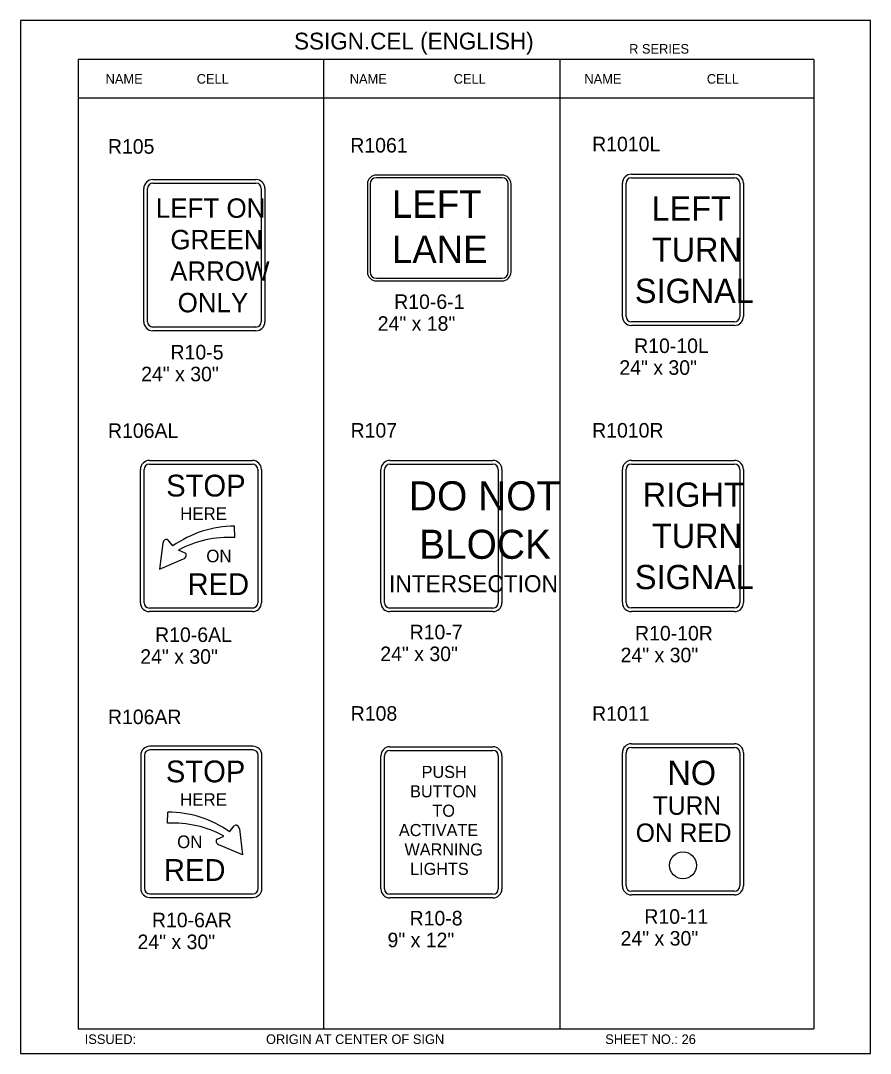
# Model space of a CAD drawing. Extents: x -5299 to 22597, y -19549 to -1808.
# Drawn here: x -4475 to -3774, y -7309 to -6456 of the extents above; entities that cross this region are included whole.
import ezdxf

# ---------------------------------------------------------------- set-up
doc = ezdxf.new("R2010")
doc.units = 0
for name, color, linetype in [('Level 1', 7, 'Continuous'), ('Level 2', 7, 'Continuous'), ('Level 3', 7, 'Continuous'), ('Level 63', 7, 'Continuous')]:
    doc.layers.add(name, color=color, linetype=linetype)

msp = doc.modelspace()

# ---------------------------------------------------------------- linework, layer by layer
at = {"layer": 'Level 1'}
for p, q in [((-3820.56, -6488.59), (-4427.57, -6488.59)), ((-4427.57, -6488.59), (-4427.57, -7288.59)), ((-4225.23, -6488.59), (-4225.23, -7288.59)), ((-4030.11, -6488.59), (-4030.11, -7288.59)), ((-3820.56, -6488.59), (-3820.56, -7288.59)), ((-3820.56, -6520.26), (-4427.57, -6520.26)), ((-3971.2, -6586.15), (-3886.09, -6586.15)), ((-4370.47, -6704.92), (-4370.47, -6594.94)), ((-4366.07, -6590.54), (-4280.96, -6590.54)), ((-4276.56, -6594.94), (-4276.56, -6704.92)), ((-3975.6, -6700.53), (-3975.6, -6590.55)), ((-3881.69, -6590.55), (-3881.69, -6700.53)), ((-4129.73, -6627.53), (-4129.73, -6627.53)), ((-3928.64, -6645.54), (-3928.64, -6645.54)), ((-4323.51, -6649.93), (-4323.51, -6649.93)), ((-3886.09, -6704.93), (-3971.2, -6704.93)), ((-4280.96, -6709.32), (-4366.07, -6709.32)), ((-4373.29, -6936.81), (-4373.29, -6826.83)), ((-4368.89, -6822.43), (-4283.78, -6822.43)), ((-4279.38, -6826.83), (-4279.38, -6936.81)), ((-4174.9, -6936.81), (-4174.9, -6826.83)), ((-4170.5, -6822.43), (-4085.39, -6822.43)), ((-4080.99, -6826.83), (-4080.99, -6936.81)), ((-3975.6, -6936.79), (-3975.6, -6826.8)), ((-3971.2, -6822.4), (-3886.09, -6822.4)), ((-3881.69, -6826.8), (-3881.69, -6936.79)), ((-4298.38, -6882.98), (-4298.62, -6873.71)), ((-4349.51, -6889.95), (-4353.46, -6885.18)), ((-4326.33, -6881.82), (-4326.33, -6881.82)), ((-4127.95, -6881.82), (-4127.95, -6881.82)), ((-3928.64, -6881.79), (-3928.64, -6881.79)), ((-4357.76, -6887.67), (-4360.43, -6909.09)), ((-4339.45, -6895.95), (-4344.99, -6893.51)), ((-4360.43, -6909.09), (-4340.64, -6900.72)), ((-4283.78, -6941.21), (-4368.89, -6941.21)), ((-4085.39, -6941.21), (-4170.5, -6941.21)), ((-3886.09, -6941.19), (-3971.2, -6941.19)), ((-3971.2, -7056.21), (-3886.09, -7056.21)), ((-4372.97, -7062.75), (-4372.97, -7172.73)), ((-4283.46, -7058.35), (-4368.57, -7058.35)), ((-4279.06, -7172.73), (-4279.06, -7062.75)), ((-4174.9, -7173.09), (-4174.9, -7063.11)), ((-4170.5, -7058.71), (-4085.39, -7058.71)), ((-4080.99, -7063.11), (-4080.99, -7173.09)), ((-3975.6, -7170.59), (-3975.6, -7060.61)), ((-3881.69, -7060.61), (-3881.69, -7170.59)), ((-4353.97, -7118.89), (-4353.73, -7109.63)), ((-3928.64, -7115.6), (-3928.64, -7115.6)), ((-4326.01, -7117.74), (-4326.01, -7117.74)), ((-4302.83, -7125.87), (-4298.89, -7121.09)), ((-4294.58, -7123.58), (-4291.92, -7145.01)), ((-4127.95, -7118.1), (-4127.95, -7118.1)), ((-4312.89, -7131.87), (-4307.36, -7129.43)), ((-4291.92, -7145.01), (-4311.7, -7136.64)), ((-3886.09, -7174.99), (-3971.2, -7174.99)), ((-4368.57, -7177.13), (-4283.46, -7177.13)), ((-4085.39, -7177.49), (-4170.5, -7177.49)), ((-4427.57, -7288.59), (-3820.56, -7288.59))]:
    msp.add_line(p, q, dxfattribs=at)
msp.add_circle((-3928.64, -7153.61), 11.18, dxfattribs=at)
for centre, radius, start, end in [((-3971.2, -6590.55), 4.4, 90, 180), ((-3886.09, -6590.55), 4.4, 0, 90), ((-4366.07, -6594.94), 4.4, 90, 180), ((-4280.96, -6594.94), 4.4, 0, 90), ((-4366.07, -6704.92), 4.4, 180, 270), ((-4280.96, -6704.92), 4.4, 270, 0), ((-3971.2, -6700.53), 4.4, 180, 270), ((-3886.09, -6700.53), 4.4, 270, 0), ((-4368.89, -6826.83), 4.4, 90, 180), ((-4283.78, -6826.83), 4.4, 0, 90), ((-4170.5, -6826.83), 4.4, 90, 180), ((-4085.39, -6826.83), 4.4, 0, 90), ((-3971.2, -6826.8), 4.4, 90, 180), ((-3886.09, -6826.8), 4.4, 0, 90), ((-4298.66, -6961.4), 87.69, 89.9691, 125.44029), ((-4302.94, -6971.18), 88.32, 87.03541, 118.42795), ((-4368.89, -6936.81), 4.4, 180, 270), ((-4283.78, -6936.81), 4.4, 270, 0), ((-4170.5, -6936.81), 4.4, 180, 270), ((-4085.39, -6936.81), 4.4, 270, 0), ((-3971.2, -6936.79), 4.4, 180, 270), ((-3886.09, -6936.79), 4.4, 270, 0), ((-3971.2, -7060.61), 4.4, 90, 180), ((-3886.09, -7060.61), 4.4, 0, 90), ((-4368.57, -7062.75), 4.4, 90, 180), ((-4283.46, -7062.75), 4.4, 0, 90), ((-4170.5, -7063.11), 4.4, 90, 180), ((-4085.39, -7063.11), 4.4, 0, 90), ((-4353.68, -7197.32), 87.69, 54.55971, 90.0309), ((-4349.4, -7207.09), 88.32, 61.57205, 92.96459), ((-4368.57, -7172.73), 4.4, 180, 270), ((-4283.46, -7172.73), 4.4, 270, 0), ((-4170.5, -7173.09), 4.4, 180, 270), ((-4085.39, -7173.09), 4.4, 270, 0), ((-3971.2, -7170.59), 4.4, 180, 270), ((-3886.09, -7170.59), 4.4, 270, 0)]:
    msp.add_arc(centre, radius, start, end, dxfattribs=at)
for centre, major_axis, start_param, end_param in [((-4355.43, -6887.09), (1.68, 2.21), 6.078068, 8.589712), ((-4340.8, -6898.35), (1.68, 2.21), 4.011799, 6.466875), ((-4296.91, -7123.01), (-1.68, 2.21), 3.976659, 6.488303), ((-4311.54, -7134.27), (-1.68, 2.21), 6.099495, 8.554572)]:
    msp.add_ellipse(centre, major_axis=major_axis, ratio=0.7337, start_param=start_param, end_param=end_param, dxfattribs=at)
at = {"layer": 'Level 2'}
msp.add_arc((-4181.54, -6591.26), 5.18, 90, 180, dxfattribs=at)
at = {"layer": 'Level 3'}
for p, q in [((-4366.07, -6587.54), (-4280.96, -6587.54)), ((-4077.91, -6583.85), (-4181.54, -6583.85)), ((-4077.91, -6586.08), (-4181.54, -6586.08)), ((-3971.2, -6583.15), (-3886.09, -6583.15)), ((-4373.47, -6704.92), (-4373.47, -6594.94)), ((-4273.56, -6594.94), (-4273.56, -6704.92)), ((-4188.96, -6591.26), (-4188.96, -6663.8)), ((-4186.72, -6591.26), (-4186.72, -6663.8)), ((-4072.73, -6663.8), (-4072.73, -6591.26)), ((-4070.49, -6663.8), (-4070.49, -6591.26)), ((-3978.6, -6700.53), (-3978.6, -6590.55)), ((-3878.69, -6590.55), (-3878.69, -6700.53)), ((-4181.54, -6668.98), (-4077.91, -6668.98)), ((-4181.54, -6671.22), (-4077.91, -6671.22)), ((-3886.09, -6707.93), (-3971.2, -6707.93)), ((-4280.96, -6712.32), (-4366.07, -6712.32)), ((-4376.29, -6936.81), (-4376.29, -6826.83)), ((-4368.89, -6819.43), (-4283.78, -6819.43)), ((-4276.38, -6826.83), (-4276.38, -6936.81)), ((-4177.9, -6936.81), (-4177.9, -6826.83)), ((-4170.5, -6819.43), (-4085.39, -6819.43)), ((-4077.99, -6826.83), (-4077.99, -6936.81)), ((-3978.6, -6936.79), (-3978.6, -6826.8)), ((-3971.2, -6819.4), (-3886.09, -6819.4)), ((-3878.69, -6826.8), (-3878.69, -6936.79)), ((-4283.78, -6944.21), (-4368.89, -6944.21)), ((-4085.39, -6944.21), (-4170.5, -6944.21)), ((-3886.09, -6944.19), (-3971.2, -6944.19)), ((-4283.46, -7055.35), (-4368.57, -7055.35)), ((-4170.5, -7055.71), (-4085.39, -7055.71)), ((-3971.2, -7053.21), (-3886.09, -7053.21)), ((-4375.97, -7062.75), (-4375.97, -7172.73)), ((-4276.06, -7172.73), (-4276.06, -7062.75)), ((-4177.9, -7173.09), (-4177.9, -7063.11)), ((-4077.99, -7063.11), (-4077.99, -7173.09)), ((-3978.6, -7170.59), (-3978.6, -7060.61)), ((-3878.69, -7060.61), (-3878.69, -7170.59)), ((-4368.57, -7180.13), (-4283.46, -7180.13)), ((-4085.39, -7180.49), (-4170.5, -7180.49)), ((-3886.09, -7177.99), (-3971.2, -7177.99))]:
    msp.add_line(p, q, dxfattribs=at)
for centre, radius, start, end in [((-4366.07, -6594.94), 7.4, 90, 180), ((-4280.96, -6594.94), 7.4, 0, 90), ((-4181.54, -6591.26), 7.42, 90, 180), ((-4181.54, -6591.26), 5.18, 90, 180), ((-4077.91, -6591.26), 7.42, 0, 90), ((-4077.91, -6591.26), 5.18, 0, 90), ((-3971.2, -6590.55), 7.4, 90, 180), ((-3886.09, -6590.55), 7.4, 0, 90), ((-4181.54, -6663.8), 7.42, 180, 270), ((-4181.54, -6663.8), 5.18, 180, 270), ((-4077.91, -6663.8), 5.18, 270, 0), ((-4077.91, -6663.8), 7.42, 270, 0), ((-4366.07, -6704.92), 7.4, 180, 270), ((-4280.96, -6704.92), 7.4, 270, 0), ((-3971.2, -6700.53), 7.4, 180, 270), ((-3886.09, -6700.53), 7.4, 270, 0), ((-4368.89, -6826.83), 7.4, 90, 180), ((-4283.78, -6826.83), 7.4, 0, 90), ((-4170.5, -6826.83), 7.4, 90, 180), ((-4085.39, -6826.83), 7.4, 0, 90), ((-3971.2, -6826.8), 7.4, 90, 180), ((-3886.09, -6826.8), 7.4, 0, 90), ((-4368.89, -6936.81), 7.4, 180, 270), ((-4283.78, -6936.81), 7.4, 270, 0), ((-4170.5, -6936.81), 7.4, 180, 270), ((-4085.39, -6936.81), 7.4, 270, 0), ((-3971.2, -6936.79), 7.4, 180, 270), ((-3886.09, -6936.79), 7.4, 270, 0), ((-4368.57, -7062.75), 7.4, 90, 180), ((-4283.46, -7062.75), 7.4, 0, 90), ((-4170.5, -7063.11), 7.4, 90, 180), ((-4085.39, -7063.11), 7.4, 0, 90), ((-3971.2, -7060.61), 7.4, 90, 180), ((-3886.09, -7060.61), 7.4, 0, 90), ((-4368.57, -7172.73), 7.4, 180, 270), ((-4283.46, -7172.73), 7.4, 270, 0), ((-4170.5, -7173.09), 7.4, 180, 270), ((-4085.39, -7173.09), 7.4, 270, 0), ((-3971.2, -7170.59), 7.4, 180, 270), ((-3886.09, -7170.59), 7.4, 270, 0)]:
    msp.add_arc(centre, radius, start, end, dxfattribs=at)
at = {"layer": 'Level 63'}
msp.add_lwpolyline([(-4475.08, -7308.78), (-3774.03, -7308.78), (-3774.03, -6456.4), (-4475.08, -6456.4)], close=True, dxfattribs=at)

# ---------------------------------------------------------------- texts
at = {"layer": 'Level 1'}
for s, height, p in [('LEFT ON', 16, (-4363.51, -6619.13)), ('LEFT', 20, (-3954.57, -6621.4)), ('GREEN', 16, (-4351.51, -6645.13)), ('TURN', 20, (-3954.28, -6655.4)), ('ARROW', 16, (-4351.79, -6671.13)), ('SIGNAL', 20, (-3968.29, -6689.4)), ('ONLY', 16, (-4345.55, -6697.13)), ('STOP', 18, (-4355.03, -6849.18)), ('DO NOT', 24, (-4154.73, -6860.6)), ('RIGHT', 20, (-3961.77, -6857.65)), ('HERE', 10.4, (-4343.49, -6868.53)), ('BLOCK', 24, (-4146.37, -6900.6)), ('TURN', 20, (-3954.28, -6891.65)), ('ON', 10.4, (-4321.92, -6903.47)), ('RED', 18, (-4337.41, -6930.55)), ('SIGNAL', 20, (-3968.29, -6925.65)), ('INTERSECTION', 14, (-4171.14, -6928.13)), ('STOP', 18, (-4355.27, -7085.09)), ('NO', 20, (-3941.43, -7087.24)), ('HERE', 10.4, (-4343.55, -7104.44)), ('TURN', 15.2, (-3953.56, -7111.86)), ('ON RED', 15.2, (-3967.56, -7134.26)), ('ON', 10.4, (-4345.99, -7139.39)), ('RED', 18, (-4356.88, -7166.46))]:
    msp.add_text(s, height=height, dxfattribs=at).set_placement(p)
at = {"layer": 'Level 2'}
for s, height, p in [('R105', 12, (-4403.08, -6566.21)), ('R1061', 12, (-4203.11, -6565.25)), ('R1010L', 12, (-4003.57, -6564.25)), ('LEFT', 22.632, (-4168.79, -6619.16)), ('LANE', 22.57, (-4168.71, -6656.51)), ('R10-6-1', 12, (-4166.88, -6694.37)), ('24" x 18"', 12, (-4180.49, -6712.37)), ('R10-5', 12, (-4351.42, -6736.07)), ('R10-10L', 12, (-3968.88, -6730.74)), ('24" x 30"', 12, (-4375.66, -6754.07)), ('24" x 30"', 12, (-3981.11, -6748.74)), ('R106AL', 12, (-4403.03, -6800.8)), ('R107', 12, (-4202.88, -6800.53)), ('R1010R', 12, (-4003.57, -6800.51)), ('R10-7', 12, (-4154.14, -6967.03)), ('R10-6AL', 12, (-4364.16, -6969.26)), ('R10-10R', 12, (-3968.18, -6968.02)), ('24" x 30"', 12, (-4376.4, -6987.26)), ('24" x 30"', 12, (-4178.37, -6985.03)), ('24" x 30"', 12, (-3980.09, -6986.02)), ('R108', 12, (-4202.75, -7034.22)), ('R1011', 12, (-4003.57, -7034.32)), ('R106AR', 12, (-4403.06, -7037.07)), ('R10-6AR', 12, (-4366.76, -7204.73)), ('R10-8', 12, (-4154.18, -7203.19)), ('R10-11', 12, (-3960.49, -7201.83)), ('24" x 30"', 12, (-4378.66, -7222.73)), ('9" x 12"', 12, (-4172.41, -7221.19)), ('24" x 30"', 12, (-3980.09, -7219.83))]:
    msp.add_text(s, height=height, dxfattribs=at).set_placement(p)
at = {"layer": 'Level 3'}
for s, height, p in [('SSIGN.CEL (ENGLISH)', 13.8566, (-4249.5, -6480.2)), ('R SERIES', 7.918, (-3973.06, -6483.64)), ('NAME', 7.918, (-4404.99, -6508.42)), ('CELL', 7.918, (-4329.85, -6508.42)), ('NAME', 7.918, (-4203.56, -6508.42)), ('CELL', 7.918, (-4117.77, -6508.42)), ('NAME', 7.918, (-4009.98, -6508.42)), ('CELL', 7.918, (-3908.95, -6508.42)), ('PUSH', 10, (-4144.23, -7081.48)), ('BUTTON', 10, (-4153.76, -7097.48)), ('TO', 10, (-4135.33, -7113.48)), ('ACTIVATE', 10, (-4163.01, -7129.48)), ('WARNING', 10, (-4158.4, -7145.47)), ('LIGHTS', 10, (-4153.73, -7161.47)), ('ISSUED:', 7.918, (-4422.21, -7301.08)), ('ORIGIN AT CENTER OF SIGN', 7.9181, (-4272.68, -7301.08)), ('SHEET NO.: 26', 7.918, (-3992.74, -7301.08))]:
    msp.add_text(s, height=height, dxfattribs=at).set_placement(p)

doc.saveas('drawing.dxf')
